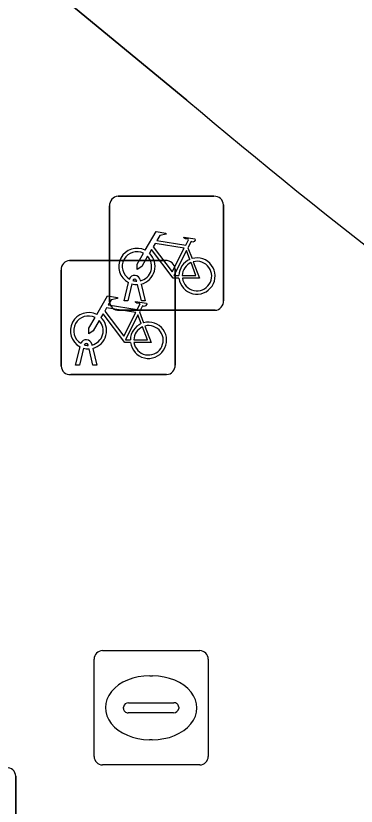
# Model space of a CAD drawing. Extents: x 161087 to 161926, y 382572 to 383873.
# Drawn here: x 161737.56 to 161740.55, y 383036.17 to 383043.1 of the extents above; entities that cross this region are included whole.
import ezdxf

# ---------------------------------------------------------------- set-up
doc = ezdxf.new("R2010")
doc.units = 0
for name, color, linetype in [('IMGEO_Fietsenrek', 7, 'Continuous'), ('IMGEO_Kolk', 7, 'Continuous'), ('IMGEO_Voetpad_open', 7, 'Continuous')]:
    doc.layers.add(name, color=color, linetype=linetype)

msp = doc.modelspace()

# ---------------------------------------------------------------- linework, layer by layer
at = {"layer": 'IMGEO_Fietsenrek'}
for p, q in [((161738.4589, 383041.5165), (161739.2998, 383041.5165)), ((161739.2998, 383041.5165), (161738.4589, 383041.5165)), ((161738.3845, 383040.5919), (161738.3845, 383041.4328)), ((161738.3845, 383041.4328), (161738.3845, 383040.5919)), ((161739.3835, 383041.4421), (161739.3835, 383040.6012)), ((161739.3835, 383040.6012), (161739.3835, 383041.4421)), ((161739.0712, 383041.0662), (161739.1075, 383040.971)), ((161738.0339, 383040.9535), (161738.8748, 383040.9535)), ((161738.8748, 383040.9535), (161738.0339, 383040.9535)), ((161737.9595, 383040.0289), (161737.9595, 383040.8698)), ((161737.9595, 383040.8698), (161737.9595, 383040.0289)), ((161738.9585, 383040.8791), (161738.9585, 383040.0382)), ((161738.9585, 383040.0382), (161738.9585, 383040.8791)), ((161738.6219, 383040.7729), (161738.6209, 383040.7772)), ((161738.6526, 383040.7844), (161738.6544, 383040.7765)), ((161738.5115, 383040.6013), (161738.5498, 383040.7613)), ((161738.5802, 383040.7491), (161738.5449, 383040.6013)), ((161738.663, 383040.6013), (161738.6291, 383040.743)), ((161738.6614, 383040.7473), (161738.6964, 383040.6013)), ((161738.5449, 383040.6013), (161738.5115, 383040.6013)), ((161738.6964, 383040.6013), (161738.663, 383040.6013)), ((161739.3091, 383040.5175), (161738.4682, 383040.5175)), ((161738.4682, 383040.5175), (161739.3091, 383040.5175)), ((161738.6462, 383040.5032), (161738.6825, 383040.408)), ((161738.2276, 383040.2214), (161738.2294, 383040.2135)), ((161738.0865, 383040.0383), (161738.1248, 383040.1983)), ((161738.1552, 383040.1861), (161738.1199, 383040.0383)), ((161738.1969, 383040.2099), (161738.1959, 383040.2142)), ((161738.238, 383040.0383), (161738.2041, 383040.18)), ((161738.2364, 383040.1843), (161738.2714, 383040.0383)), ((161738.1199, 383040.0383), (161738.0865, 383040.0383)), ((161738.2714, 383040.0383), (161738.238, 383040.0383)), ((161738.8841, 383039.9545), (161738.0432, 383039.9545)), ((161738.0432, 383039.9545), (161738.8841, 383039.9545)), ((161737.5615, 383036.4361), (161737.5615, 383035.5952)), ((161737.5615, 383035.5952), (161737.5615, 383036.4361))]:
    msp.add_line(p, q, dxfattribs=at)
for points in [[(161738.6971, 383041.0432), (161738.7918, 383041.2067), (161738.878, 383041.1929), (161738.8797, 383041.1842), (161738.8236, 383041.1733), (161738.7974, 383041.128), (161739.0526, 383041.0872)], [(161739.0526, 383041.0872), (161739.0776, 383041.136), (161739.0725, 383041.14), (161739.0493, 383041.1437), (161739.0366, 383041.1512), (161739.0356, 383041.1543), (161739.0378, 383041.1589), (161739.1326, 383041.1438), (161739.1349, 383041.1335), (161739.1255, 383041.1211), (161739.1131, 383041.1147), (161739.0986, 383041.1209), (161739.0712, 383041.0662)], [(161739.0397, 383041.062), (161738.7829, 383041.103), (161738.7662, 383041.0742), (161738.9332, 383040.8539), (161739.0397, 383041.062)], [(161738.7178, 383040.9907), (161738.6662, 383040.9015), (161738.6263, 383040.8755), (161738.6275, 383040.923), (161738.682, 383041.0172)], [(161738.9928, 383040.7985), (161738.9431, 383040.7986), (161738.7524, 383041.0503), (161738.7334, 383041.0175)], [(161739.0877, 383040.964), (161739.0584, 383041.0408), (161738.949, 383040.8227), (161738.9917, 383040.8226)], [(161739.0217, 383040.8225), (161739.1416, 383040.8223), (161739.0984, 383040.9359)], [(161739.1182, 383040.9428), (161739.1732, 383040.7982), (161739.0231, 383040.7985)], [(161738.2721, 383040.4802), (161738.3668, 383040.6437), (161738.453, 383040.6299), (161738.4547, 383040.6212), (161738.3986, 383040.6103), (161738.3724, 383040.565), (161738.6276, 383040.5242)], [(161738.6276, 383040.5242), (161738.6526, 383040.573), (161738.6475, 383040.577), (161738.6243, 383040.5807), (161738.6116, 383040.5882), (161738.6106, 383040.5913), (161738.6128, 383040.5959), (161738.7076, 383040.5808), (161738.7099, 383040.5705), (161738.7005, 383040.5581), (161738.6881, 383040.5517), (161738.6736, 383040.5579), (161738.6462, 383040.5032)], [(161738.6147, 383040.499), (161738.3579, 383040.54), (161738.3412, 383040.5112), (161738.5082, 383040.2909), (161738.6147, 383040.499)], [(161738.2928, 383040.4277), (161738.2412, 383040.3385), (161738.2013, 383040.3125), (161738.2025, 383040.36), (161738.257, 383040.4542)], [(161738.5678, 383040.2355), (161738.5181, 383040.2356), (161738.3274, 383040.4873), (161738.3084, 383040.4545)], [(161738.6627, 383040.401), (161738.6334, 383040.4778), (161738.524, 383040.2597), (161738.5667, 383040.2596)], [(161738.5967, 383040.2595), (161738.7166, 383040.2593), (161738.6734, 383040.3729)], [(161738.6932, 383040.3798), (161738.7482, 383040.2352), (161738.5981, 383040.2355)]]:
    msp.add_lwpolyline(points, dxfattribs=at)
for centre, radius, start, end in [((161738.4622, 383041.4386), 0.0779, 92.4484, 184.28452), ((161738.4622, 383041.4386), 0.0779, 92.4484, 184.28452), ((161739.3056, 383041.4388), 0.0779, 2.4484, 94.28452), ((161739.3056, 383041.4388), 0.0779, 2.4484, 94.28452), ((161738.6241, 383040.9019), 0.159, 62.67661, 242.13685), ((161738.6241, 383040.9019), 0.129, 63.31916, 238.90302), ((161738.6241, 383040.9019), 0.129, 283.60429, 43.43025), ((161738.6241, 383040.9019), 0.159, 283.5766, 46.60424), ((161738.0372, 383040.8756), 0.0779, 92.4484, 184.28452), ((161738.0372, 383040.8756), 0.0779, 92.4484, 184.28452), ((161738.8806, 383040.8758), 0.0779, 2.4484, 94.28452), ((161738.8806, 383040.8758), 0.0779, 2.4484, 94.28452), ((161739.1507, 383040.8179), 0.159, 113.3408, 178.32165), ((161739.1507, 383040.8179), 0.159, 187.0065, 105.77075), ((161739.1507, 383040.8179), 0.129, 113.92302, 177.95563), ((161739.1507, 383040.8179), 0.129, 188.67146, 104.58832), ((161738.6039, 383040.7733), 0.0499, 12.8025, 158.69338), ((161738.6039, 383040.7733), 0.0174, 12.8025, 163.45023), ((161738.6241, 383040.9019), 0.129, 253.41502, 269.02044), ((161738.6241, 383040.9019), 0.159, 253.99666, 271.78671), ((161738.4624, 383040.5952), 0.0779, 182.4484, 274.28452), ((161738.4624, 383040.5952), 0.0779, 182.4484, 274.28452), ((161739.3058, 383040.5954), 0.0779, 272.4484, 4.28452), ((161739.3058, 383040.5954), 0.0779, 272.4484, 4.28452), ((161738.1991, 383040.3389), 0.159, 62.67661, 242.13685), ((161738.1991, 383040.3389), 0.129, 63.31916, 238.90302), ((161738.1991, 383040.3389), 0.159, 283.5766, 46.60424), ((161738.1991, 383040.3389), 0.129, 283.60429, 43.43025), ((161738.7257, 383040.2549), 0.159, 113.3408, 178.32165), ((161738.7257, 383040.2549), 0.159, 187.0065, 105.77075), ((161738.7257, 383040.2549), 0.129, 113.92302, 177.95563), ((161738.7257, 383040.2549), 0.129, 188.67146, 104.58832), ((161738.1789, 383040.2103), 0.0499, 12.8025, 158.69338), ((161738.1789, 383040.2103), 0.0174, 12.8025, 163.45023), ((161738.1991, 383040.3389), 0.159, 253.99666, 271.78671), ((161738.1991, 383040.3389), 0.129, 253.41502, 269.02044), ((161738.0374, 383040.0322), 0.0779, 182.4484, 274.28452), ((161738.0374, 383040.0322), 0.0779, 182.4484, 274.28452), ((161738.8808, 383040.0324), 0.0779, 272.4484, 4.28452), ((161738.8808, 383040.0324), 0.0779, 272.4484, 4.28452), ((161737.4836, 383036.4328), 0.0779, 2.4484, 94.28452), ((161737.4836, 383036.4328), 0.0779, 2.4484, 94.28452)]:
    msp.add_arc(centre, radius, start, end, dxfattribs=at)
at = {"layer": 'IMGEO_Kolk'}
for p, q in [((161738.3229, 383037.5355), (161739.1751, 383037.5355)), ((161738.2485, 383036.6089), (161738.2485, 383037.4611)), ((161739.2495, 383037.4611), (161739.2495, 383036.6089)), ((161738.7365, 383037.3147), (161738.7615, 383037.3147)), ((161738.5069, 383037.0289), (161738.5069, 383037.0411)), ((161738.55, 383037.0783), (161738.9479, 383037.0783)), ((161738.991, 383037.0411), (161738.991, 383037.0289)), ((161738.9445, 383036.9917), (161738.5466, 383036.9917)), ((161738.7585, 383036.7553), (161738.7336, 383036.7553)), ((161739.1751, 383036.5345), (161738.3229, 383036.5345))]:
    msp.add_line(p, q, dxfattribs=at)
for points in [[(161738.3229, 383037.5355), (161739.1751, 383037.5355)], [(161738.2485, 383036.6089), (161738.2485, 383037.4611)], [(161739.2495, 383037.4611), (161739.2495, 383036.6089)], [(161739.1751, 383036.5345), (161738.3229, 383036.5345)]]:
    msp.add_lwpolyline(points, dxfattribs=at)
for centre, radius, start, end in [((161738.325, 383037.459), 0.0765, 91.55205, 178.44795), ((161738.325, 383037.459), 0.0765, 91.55205, 178.44795), ((161739.173, 383037.459), 0.0765, 1.55205, 88.44795), ((161739.173, 383037.459), 0.0765, 1.55205, 88.44795), ((161738.5471, 383037.0381), 0.0403, 85.87752, 175.75265), ((161738.9524, 383037.0399), 0.0386, 1.73085, 96.63898), ((161738.5436, 383037.0282), 0.0366, 178.93798, 274.71019), ((161738.9484, 383037.0345), 0.043, 264.86636, 352.45326), ((161738.325, 383036.611), 0.0765, 181.55205, 268.44795), ((161738.325, 383036.611), 0.0765, 181.55205, 268.44795), ((161739.173, 383036.611), 0.0765, 271.55205, 358.44795), ((161739.173, 383036.611), 0.0765, 271.55205, 358.44795)]:
    msp.add_arc(centre, radius, start, end, dxfattribs=at)
for centre, major_axis, ratio, start_param, end_param in [((161738.735, 383037.035), (-0.3872, 0.002), 0.722429, 4.712389, 7.853982), ((161738.76, 383037.035), (-0.3901, 0.002), 0.717154, 1.570796, 4.712389)]:
    msp.add_ellipse(centre, major_axis=major_axis, ratio=ratio, start_param=start_param, end_param=end_param, dxfattribs=at)
at = {"layer": 'IMGEO_Voetpad_open'}
for points in [[(161736.371, 383050.568), (161737.819, 383052.545), (161735.87, 383053.996), (161732.583, 383051.796), (161729.831, 383049.954), (161739.062, 383042.359)], [(161739.062, 383042.359), (161729.831, 383049.954), (161728.12, 383048.78), (161705.429, 383033.59), (161707.81, 383030.012), (161730.515, 383045.208), (161741.711, 383028.509), (161743.638, 383029.766), (161741.541, 383032.887), (161744.345, 383034.77)]]:
    msp.add_lwpolyline(points, dxfattribs=at)
msp.add_arc((161773.3755, 383082.9781), 53.1726, 229.81017, 240.5965, dxfattribs=at)
msp.add_arc((161773.3755, 383082.9781), 53.1726, 229.81017, 240.5965, dxfattribs=at)

doc.saveas('drawing.dxf')
